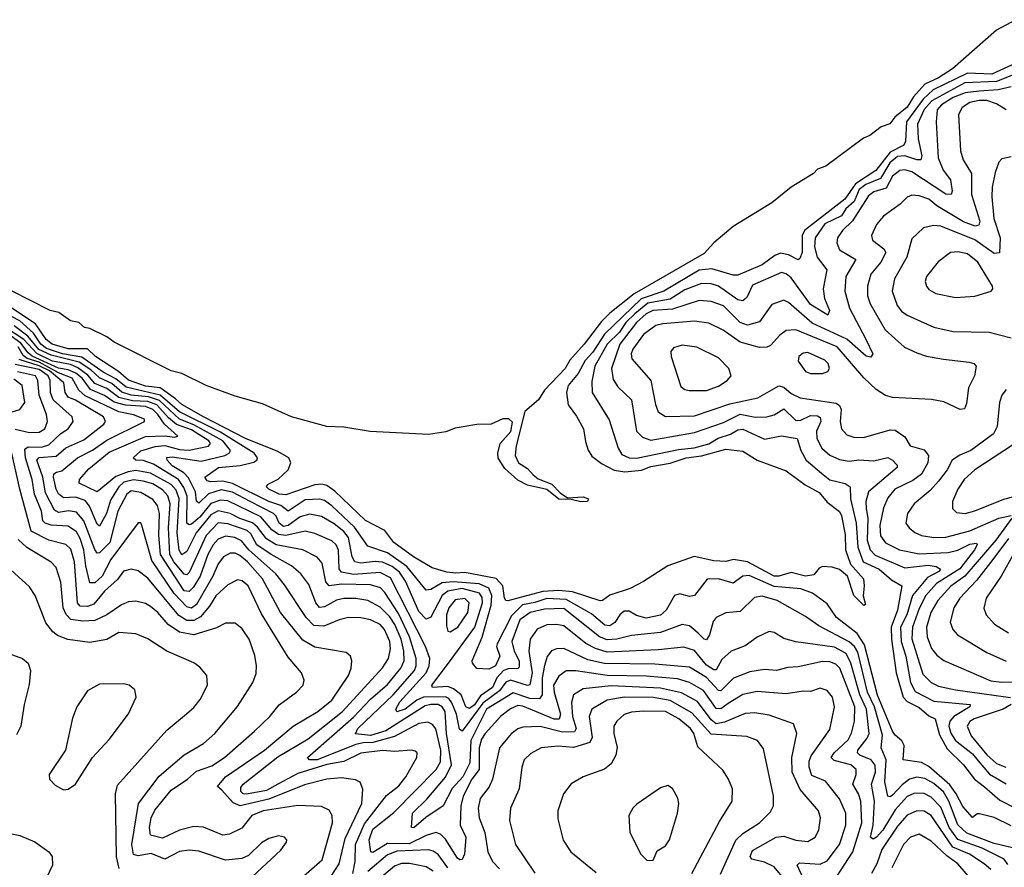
# Model space of a CAD drawing. Extents: x 1443846 to 1577407, y 839182 to 927291.
# Tile 448 of 535: x 1528784 to 1532857, y 918961 to 922468. Entities that reach past the tile are written whole.
import ezdxf

# ---------------------------------------------------------------- set-up
doc = ezdxf.new("R2010")
doc.units = 0

msp = doc.modelspace()

# ---------------------------------------------------------------- linework, layer by layer
at = {"layer": '0CON20XD'}
for points in [[(1532905, 922468), (1532825, 922424.4), (1532642.9, 922265), (1532585, 922227.6), (1532528.5, 922201.5), (1532481.3, 922148.7), (1532455, 922106.1), (1532404.4, 922065), (1532383.2, 922036.8), (1532347.5, 922025), (1532301.2, 921988.8), (1532275, 921977.6), (1532118.5, 921861.5), (1532085, 921850), (1532068.1, 921831.9), (1531975.9, 921775), (1531895, 921710.4), (1531735, 921612.5), (1531655.7, 921545), (1531615, 921500.8), (1531326, 921334), (1531226, 921254), (1531191.4, 921218.6), (1531119.6, 921125), (1531060.2, 921059.8), (1531040.9, 921025), (1530955.2, 920935), (1530930.2, 920895), (1530873.9, 920846.1), (1530837.9, 920705), (1530834.2, 920665), (1530848.1, 920635), (1530885, 920610.3), (1530908.4, 920585), (1530928.3, 920568.3), (1530985, 920546), (1531019.7, 920509.7), (1531049.7, 920489.7), (1531115, 920493.5), (1531137.1, 920485), (1531132.5, 920475), (1531105, 920472.6), (1531065, 920482.9), (1531015, 920484.7), (1530965, 920524), (1530885, 920542.2), (1530845, 920563.1), (1530790.4, 920610.4), (1530763.9, 920653.9), (1530761.9, 920675), (1530772.2, 920715), (1530815.5, 920764.5), (1530822.2, 920802.2), (1530806.9, 920816.9), (1530783.2, 920816.8), (1530735, 920793.8), (1530675, 920793.1), (1530585, 920777.5), (1530547.6, 920762.4), (1530475, 920751.6), (1530233.5, 920763.5), (1530125, 920781.3), (1530055, 920784.9), (1529909.1, 920825), (1529788, 920878), (1529675, 920909.6), (1529555.5, 920955), (1529455, 921003.3), (1529410.9, 921015), (1529175, 921133.9), (1529145.4, 921155.4), (1529075, 921189.8), (1529052.3, 921195), (1529029.6, 921215), (1528995, 921221.7), (1528945.8, 921255.8), (1528910.7, 921265), (1528747, 921347)], [(1532905, 922287.5), (1532805, 922242.3), (1532705, 922246.6), (1532562.3, 922177.7), (1532520.8, 922139.2), (1532452.2, 922045), (1532447.8, 921965), (1532440.9, 921949.1), (1532385, 921920.1), (1532325, 921844), (1532241.3, 921788.7), (1532197.2, 921725), (1532030, 921595), (1532021, 921575), (1532021, 921505), (1532010.6, 921479.4), (1532005, 921474.7), (1531965, 921494.8), (1531931.5, 921501.5), (1531908.3, 921491.7), (1531855, 921453.2), (1531755, 921410.9), (1531735, 921410.4), (1531647, 921437), (1531595, 921431.3), (1531449.3, 921345), (1531355, 921312.9), (1531203.1, 921166.9), (1531155, 921092), (1531122.8, 921057.2), (1531095, 921003.6), (1531053.2, 920955), (1531046.1, 920925), (1531053.5, 920875), (1531088.1, 920828.1), (1531116.7, 920775), (1531125, 920722), (1531136.2, 920686.2), (1531151.5, 920661.5), (1531191.1, 920631.1), (1531243.6, 920603.6), (1531287.8, 920597.8), (1531355.9, 920604.1), (1531395, 920618.6), (1531475, 920632.6), (1531541.1, 920655), (1531605, 920663.2), (1531705, 920691.1), (1531775, 920682.6), (1531835, 920645.3), (1531955, 920601.5), (1532032.9, 920542.9), (1532091.4, 920511.4), (1532125, 920471.2), (1532175, 920433.5), (1532184, 920415), (1532198.5, 920338.5), (1532199.8, 920275), (1532221, 920215), (1532274.1, 920155), (1532278, 920125), (1532273.8, 920083.8), (1532282.5, 920047.5), (1532276.2, 920043.8), (1532235, 920085.6), (1532208.9, 920165), (1532175, 920192.5), (1532145, 920202.9), (1532105, 920206), (1532090.8, 920199.2), (1532068.5, 920171.5)], [(1532925, 922252.2), (1532825, 922212.2), (1532693.6, 922206.4), (1532557.6, 922132.4), (1532525, 922095.8), (1532497.6, 922035), (1532500.3, 921975), (1532515.2, 921904.8), (1532511.9, 921888.1), (1532495, 921887.5), (1532445, 921904.9), (1532415, 921901.4), (1532383.5, 921875), (1532345, 921810.5), (1532284.6, 921785.5), (1532257.3, 921765), (1532235.7, 921715), (1532201, 921685), (1532183, 921657), (1532115, 921623.9), (1532074.4, 921565), (1532072.5, 921527.5), (1532083.2, 921485), (1532122.3, 921432.3), (1532108.1, 921355), (1532113.3, 921315), (1532133.8, 921265), (1532126.7, 921245), (1532055, 921288.9), (1531975, 921399.4), (1531955, 921416.9), (1531935, 921422.4), (1531815, 921370), (1531791.9, 921318.1), (1531775.3, 921304.7), (1531755, 921309.4), (1531675, 921365.5), (1531645, 921374.5), (1531605, 921376.4), (1531535, 921350), (1531475, 921311.6), (1531382.3, 921295), (1531328.5, 921251.5), (1531292.2, 921215), (1531265.1, 921174.9), (1531214.7, 921125), (1531163.8, 921035), (1531150.7, 920970.7), (1531151.8, 920925), (1531222.6, 920812.6), (1531260.2, 920695), (1531275, 920669.2), (1531304.9, 920654.9), (1531335, 920654.2), (1531510, 920690.1), (1531573.9, 920696.1), (1531635, 920713.5), (1531673.7, 920736.3), (1531725, 920752.7), (1531755, 920770.4), (1531775, 920773.3), (1531865, 920732), (1531935, 920746.7), (1532000.5, 920735), (1532015.8, 920685), (1532037.8, 920645), (1532101.5, 920591.5), (1532135, 920564.1), (1532198.9, 920548.9), (1532218.9, 920535), (1532220.2, 920485), (1532244.5, 920385), (1532250.5, 920285), (1532273.2, 920225), (1532339.1, 920195), (1532390.8, 920150.7), (1532433.5, 920125), (1532415.9, 920025), (1532388.7, 919955), (1532390, 919905), (1532410.4, 919765), (1532438.5, 919665), (1532455, 919647.4), (1532505, 919622), (1532545, 919587.4), (1532571.2, 919575), (1532589.4, 919509.4), (1532621.3, 919451.3), (1532687.7, 919385), (1532733.1, 919325), (1532775, 919293.3), (1532839, 919239), (1532903.1, 919205)], [(1532885, 922190), (1532831.7, 922178.3), (1532752.8, 922172.8), (1532695, 922165.1), (1532645, 922146.5), (1532597.5, 922115), (1532580, 922095), (1532574.8, 922045), (1532583.4, 921896.6), (1532604, 921845), (1532634.8, 921805), (1532641.8, 921758.2), (1532637.5, 921745), (1532615, 921746.2), (1532475, 921838.5), (1532445, 921846.7), (1532425, 921843.5), (1532395, 921820.5), (1532368.6, 921771.4), (1532317.9, 921755), (1532295, 921739.2), (1532229, 921635), (1532187.6, 921595), (1532167.1, 921565), (1532164.1, 921545), (1532176, 921516), (1532242.3, 921475), (1532201.7, 921405), (1532197.4, 921345), (1532216.5, 921275), (1532284.6, 921145.4), (1532312.7, 921085), (1532305, 921072.2), (1532285, 921075.4), (1532205.4, 921145.5), (1532062.2, 921212.2), (1531965, 921297.8), (1531945, 921307.2), (1531895, 921289.1), (1531845, 921217.8), (1531795, 921203.8), (1531765, 921215.6), (1531695, 921284), (1531645, 921302.4), (1531595, 921305.6), (1531485, 921270.1), (1531403.8, 921265), (1531375, 921251.2), (1531336, 921215), (1531267.1, 921125), (1531231.6, 921025), (1531238.8, 920978.8), (1531258.5, 920948.5), (1531315.3, 920895), (1531322.2, 920852.2), (1531335.3, 920765), (1531360, 920740), (1531395, 920728.1), (1531575, 920759.3), (1531695, 920801.2), (1531765, 920835.9), (1531826.8, 920823.2), (1531875, 920825.2), (1531905, 920833.3), (1531945, 920857.5), (1531995, 920809.6), (1532015, 920810.6), (1532055, 920830), (1532085, 920828.5), (1532095, 920822.1), (1532098.6, 920805), (1532080.6, 920765), (1532081.9, 920735), (1532102.8, 920695), (1532135, 920665.8), (1532175, 920647.6), (1532215, 920640.9), (1532255, 920646.7), (1532318, 920642), (1532375, 920656.2), (1532395, 920645.3), (1532413.6, 920625), (1532413.5, 920615), (1532295.2, 920515), (1532283.8, 920475), (1532286.1, 920445), (1532292.8, 920405), (1532289.9, 920315), (1532302.4, 920275), (1532322.5, 920252.5), (1532445, 920199.5), (1532541.4, 920211.4), (1532575.6, 920205), (1532592.9, 920195), (1532586.5, 920185), (1532539.5, 920160.5), (1532477.9, 920085), (1532453.8, 920005), (1532427.9, 919955), (1532430.2, 919895), (1532449.1, 919835), (1532469.4, 919725), (1532488.5, 919688.5), (1532565, 919648.3), (1532715.6, 919635), (1532714.4, 919625), (1532648.3, 919585), (1532632.1, 919565), (1532627.5, 919545), (1532636.1, 919516.1), (1532655.1, 919485.1), (1532725, 919429.9), (1532748.8, 919401.2), (1532796.2, 919346.2), (1532865, 919306.8)], [(1532864.8, 922094.8), (1532825, 922119.8), (1532785, 922132.9), (1532753.5, 922133.5), (1532713.9, 922125), (1532683.1, 922105), (1532667.5, 922075), (1532676.2, 921925), (1532687.5, 921887.5), (1532721.8, 921831.8), (1532721.2, 921745), (1532755.2, 921634.8), (1532751.6, 921618.4), (1532736.1, 921613.9), (1532688, 921632), (1532577.8, 921697.8), (1532545, 921725.2), (1532505, 921739.7), (1532475, 921741.8), (1532455, 921733.5), (1532425.7, 921704.3), (1532357.5, 921655), (1532329, 921621), (1532307.7, 921575), (1532311.5, 921555), (1532359.3, 921519.3), (1532367, 921505), (1532346, 921464), (1532305.3, 921415), (1532290.5, 921365), (1532291.5, 921325), (1532301.7, 921291.7), (1532364.2, 921184.2), (1532443.6, 921113.6), (1532495, 921088.9), (1532535, 921075.3), (1532605, 921062.8), (1532711.4, 921051.4), (1532731.2, 921045), (1532740, 921035), (1532734.4, 920995), (1532708.6, 920945), (1532700.4, 920879.6), (1532691.9, 920858.1), (1532675, 920854.4), (1532606.3, 920886.3), (1532556.3, 920896.3), (1532395, 920904.7), (1532365, 920913.4), (1532327.3, 920937.3), (1532276, 920986), (1532165.7, 921115), (1531995, 921184.4), (1531955, 921181.6), (1531927.9, 921162.1), (1531890.4, 921119.6), (1531875, 921112.9), (1531845, 921112.2), (1531765, 921133.5), (1531693.6, 921183.6), (1531635, 921211.8), (1531575, 921220.9), (1531445, 921209.8), (1531415, 921202), (1531365, 921165.8), (1531321, 921105), (1531314, 921085), (1531316.5, 921065), (1531394.7, 920975), (1531414.7, 920875.3), (1531425.7, 920845.7), (1531456.2, 920826.2), (1531575, 920829), (1531721.3, 920878.7), (1531837, 920903), (1531925, 920952.9), (1531945, 920947.5), (1531975, 920921.1), (1532012.8, 920902.8), (1532161.3, 920881.3), (1532175, 920870.9), (1532181.6, 920855), (1532177.8, 920805), (1532183.2, 920775), (1532205, 920750.8), (1532235, 920740.7), (1532275, 920739.4), (1532385, 920770.5), (1532405, 920769.3), (1532445, 920741.5), (1532468.2, 920705), (1532525, 920688.5), (1532543.9, 920665), (1532541.1, 920635), (1532515, 920588.1), (1532478.9, 920561.1), (1532404.7, 920525), (1532375, 920489.1), (1532357.6, 920447.6)], [(1532885, 921901.1), (1532847.3, 921892.7), (1532835, 921878.8), (1532818.7, 921835), (1532806.2, 921775), (1532804.8, 921735.2), (1532813.3, 921645), (1532839.4, 921565), (1532837.4, 921502.6), (1532815, 921501.1), (1532735, 921556.4), (1532595, 921613.9), (1532563.8, 921616.2), (1532523.2, 921606.8), (1532475, 921561.4), (1532453.8, 921485), (1532403.5, 921395), (1532392.9, 921345), (1532414.3, 921285.7), (1532432.1, 921262.1), (1532455, 921244.7), (1532565.3, 921195.3), (1532645, 921178.2), (1532795, 921174.6), (1532885, 921150.9)], [(1532655, 921318.2), (1532735, 921324.6), (1532802.5, 921345), (1532810, 921355), (1532808.8, 921365), (1532746.9, 921465), (1532705, 921498.6), (1532665, 921508), (1532635, 921504.7), (1532583.4, 921466.6), (1532535.4, 921405), (1532530, 921385), (1532535.6, 921365), (1532545, 921352.2), (1532574, 921335), (1532655, 921318.2)], [(1532068.5, 920171.5), (1532035, 920165.4), (1531975, 920180.5), (1531925, 920165.7), (1531905, 920166), (1531795, 920224.9), (1531736.2, 920233.8), (1531705, 920226), (1531655, 920229.2), (1531573.6, 920246.4), (1531465, 920208), (1531365, 920143.3), (1531309.2, 920115), (1531225, 920086.2), (1531194.7, 920065.3), (1531185, 920063.6), (1531070.4, 920100.4), (1531015, 920106.2), (1530947.7, 920102.3), (1530803.4, 920063.4), (1530794.8, 920064.8), (1530789.2, 920075), (1530782.5, 920125), (1530755, 920155.7), (1530625, 920180.6), (1530587.7, 920177.7), (1530551.6, 920181.6), (1530490.3, 920200.3), (1530413.2, 920245), (1530331.4, 920305), (1530294.2, 920354.2), (1530215, 920395.8), (1530087.5, 920517.5), (1530055, 920540.2), (1530035, 920545.9), (1530005, 920543.3), (1529885, 920502.6), (1529857.1, 920505), (1529814.4, 920525), (1529805.7, 920535), (1529810, 920545), (1529853.5, 920566.5), (1529894.7, 920605), (1529905.8, 920635), (1529897.1, 920655), (1529851.6, 920681.6), (1529719, 920735), (1529545, 920824.7), (1529455, 920876.2), (1529428.8, 920898.8), (1529365, 920944.9), (1529305, 920951.9), (1529235, 920976.2), (1529192.6, 921012.6), (1529097.2, 921075), (1529065, 921105.9), (1528984.4, 921105.6), (1528919, 921125), (1528893.7, 921145), (1528849.4, 921209.4), (1528715, 921298.9)], [(1532885, 919132.9), (1532815, 919167.5), (1532755, 919182.5), (1532745, 919182.5), (1532725, 919167.5), (1532685, 919211.9), (1532658.4, 919265), (1532631.4, 919301.4), (1532545, 919378.1), (1532515, 919394.8), (1532438.1, 919405), (1532443.4, 919465), (1532433.5, 919483.5), (1532405, 919507.2), (1532395, 919523.8), (1532332.5, 919672.5), (1532278.3, 919881.7), (1532248.6, 919928.6), (1532163.6, 919995), (1532125, 920050.8), (1532063.9, 920095), (1532015, 920112.7), (1531905, 920123.2), (1531801.3, 920168.7), (1531775, 920165.2), (1531735, 920136.9), (1531675, 920154.8), (1531627.4, 920152.6), (1531575, 920085.6), (1531555, 920080.9), (1531515, 920091.8), (1531492.7, 920085), (1531457.8, 920025), (1531435, 920004), (1531375, 919991.6), (1531335, 920002.6), (1531305, 920020.4), (1531285, 920020.8), (1531266.2, 920005), (1531246, 919974), (1531225, 919960.3), (1531205, 919963.2), (1531149.3, 920009.3), (1531045, 920068.8), (1530965, 920073.2), (1530915, 920056.3), (1530863.6, 920046.4), (1530818.3, 920001.7), (1530758.8, 919885), (1530757, 919875), (1530770.2, 919835), (1530753.1, 919795), (1530725, 919780.1), (1530675, 919783.3), (1530656.7, 919805), (1530655.5, 919815), (1530697.3, 919912.7), (1530734.7, 920045), (1530737.6, 920085), (1530725.5, 920115.6), (1530685, 920133.9), (1530577.9, 920142.1), (1530532.4, 920137.6), (1530485, 920110.8), (1530465, 920107.8), (1530385.7, 920205.7), (1530305, 920261.7), (1530225, 920290), (1530168.5, 920368.5), (1530075, 920456.5), (1530045, 920478), (1530026, 920484), (1529965, 920481.1), (1529895, 920434.1), (1529865, 920457.3), (1529815, 920474.7), (1529665, 920548.2), (1529625, 920558), (1529575, 920555.2), (1529559.7, 920559.7), (1529550.4, 920575), (1529606.1, 920615), (1529696.7, 920623.3), (1529753.4, 920636.6), (1529765.4, 920645), (1529767.6, 920655), (1529754.3, 920675), (1529615, 920760.6), (1529445.9, 920845), (1529365, 920914.1), (1529225, 920947.1), (1529182.4, 920982.4), (1529130, 921010), (1529041.4, 921071.4), (1528960.9, 921085), (1528895, 921107.5), (1528871.1, 921125), (1528840.9, 921170.9), (1528785, 921221.8), (1528677.1, 921277.1)], [(1532872.2, 918972.2), (1532856.7, 918995), (1532765, 919040), (1532665, 919075.7), (1532629.6, 919125), (1532595, 919209), (1532555, 919251.2), (1532525, 919265.6), (1532485, 919267.3), (1532455, 919254), (1532405, 919197.9), (1532355, 919114.5), (1532328.9, 919085), (1532315, 919077.4), (1532304, 919085), (1532315.1, 919135), (1532320.6, 919235), (1532307.5, 919305), (1532324.1, 919355), (1532323.5, 919383.5), (1532307, 919405), (1532259.4, 919425), (1532249.6, 919435), (1532250.8, 919445), (1532289.8, 919495), (1532297.9, 919515), (1532287.2, 919615), (1532259.2, 919675), (1532222.8, 919805), (1532203, 919845), (1532155, 919872.1), (1531995, 919894.1), (1531945, 919906.9), (1531905, 919932.5), (1531885, 919936.7), (1531835, 919912.5), (1531785, 919877.1), (1531727.8, 919855), (1531688.8, 919821.2), (1531665, 919778), (1531655, 919777.8), (1531625, 919797.7), (1531575, 919857.3), (1531531, 919871), (1531425, 919860.2), (1531215, 919850.8), (1531166.1, 919866.1), (1531126.7, 919886.8), (1531035, 919959.6), (1531005, 919965.6), (1530965, 919964.3), (1530924.2, 919945.8), (1530895.2, 919905), (1530890.7, 919855), (1530903.6, 919765), (1530895, 919716.1), (1530885, 919712.4), (1530815, 919734.5), (1530795, 919726.5), (1530768.4, 919691.6), (1530699.7, 919640.3), (1530615, 919524), (1530602.9, 919532.9), (1530591.4, 919595), (1530571.4, 919641.4), (1530559, 919659), (1530545.7, 919665.7), (1530455, 919664.7), (1530427.7, 919652.3), (1530378.4, 919615), (1530343.8, 919603.8), (1530340.3, 919615), (1530356.5, 919645), (1530465.1, 919764.9), (1530477.4, 919795), (1530480.6, 919825), (1530463.3, 919875), (1530318.3, 920158.3), (1530275, 920180.9), (1530165, 920172.9), (1530115, 920182.3), (1530105.4, 920195.4), (1530103, 920273), (1530092.8, 920295), (1530075, 920311.9), (1530005, 920341.7), (1529965, 920351.1), (1529885, 920334.3), (1529855, 920337.4), (1529827.3, 920357.3), (1529781.1, 920411.1), (1529645, 920477.3), (1529615, 920479.6), (1529575, 920465.9), (1529530, 920410), (1529495, 920380.9), (1529485, 920378.1), (1529475, 920384.1), (1529476.9, 920496.9), (1529462.8, 920532.8), (1529440.8, 920565), (1529338.4, 920628.4), (1529295, 920644.1), (1529265, 920645.4), (1529253.3, 920655), (1529285, 920683.8), (1529345, 920702.3), (1529385, 920706.1), (1529445, 920689.7), (1529485, 920687.4), (1529565, 920702.8), (1529572.9, 920715), (1529566.3, 920725), (1529495, 920770.3), (1529433.1, 920793.1), (1529400.2, 920820.2), (1529351.7, 920875), (1529315, 920888.6), (1529251.2, 920891.2), (1529195, 920905.1), (1529145, 920942.4), (1529095, 920962.7), (1529066.7, 920996.7), (1529025, 921027.4), (1528995, 921040.6), (1528919.5, 921055), (1528855, 921086.3), (1528802, 921145), (1528725, 921194.7)], [(1531590.1, 919930.1), (1531555, 919959.5), (1531525, 919965.3), (1531435, 919932.3), (1531315, 919920.3), (1531254.9, 919905.1), (1531215, 919902), (1531183.1, 919915), (1531035, 920031.8), (1530955, 920029.2), (1530895.4, 920015), (1530852.9, 919985), (1530819.4, 919895), (1530830, 919855), (1530850, 919815), (1530850.7, 919789.3), (1530845, 919783.2), (1530805, 919782.1), (1530785, 919774.6), (1530758.4, 919745), (1530739.9, 919705), (1530690.4, 919669.6), (1530665, 919633.7), (1530645, 919617.7), (1530629.8, 919625), (1530610.6, 919675), (1530579.2, 919699.2), (1530555, 919709.3), (1530491.4, 919705), (1530489.3, 919715), (1530558, 919805), (1530667.3, 919955), (1530698.2, 920055), (1530697.6, 920077.6), (1530686.2, 920095), (1530615, 920113.7), (1530555, 920103.8), (1530532.2, 920085), (1530485, 919995.3), (1530465, 919988.1), (1530435, 920019.7), (1530379.6, 920145), (1530355, 920181.4), (1530325, 920204.9), (1530285, 920223.6), (1530255, 920226.3), (1530195, 920219), (1530171.2, 920225), (1530159.5, 920245), (1530144.9, 920325), (1530125, 920349.7), (1530085, 920382.2), (1530032.6, 920412.6), (1529985, 920422.2), (1529945, 920411.2), (1529895, 920375.7), (1529875, 920371.4), (1529857.2, 920385), (1529845, 920413.8), (1529833.7, 920425), (1529738, 920475), (1529665, 920512.5), (1529617.9, 920522.1), (1529565, 920506.5), (1529525, 920468.1), (1529515.9, 920475.9), (1529511.6, 920515), (1529482.9, 920572.9), (1529462.8, 920592.8), (1529415, 920621.5), (1529394.8, 920645), (1529393.6, 920656.4), (1529415, 920659.6), (1529535, 920640.7), (1529632.9, 920665), (1529650.9, 920675), (1529656.1, 920685), (1529624.9, 920725), (1529505, 920791.8), (1529445, 920814.5), (1529362.9, 920892.9), (1529317.1, 920907.1), (1529245, 920914), (1529206.9, 920926.9), (1529165, 920962.4), (1529115, 920986.4), (1529078.8, 921018.8), (1529030.4, 921050.4), (1528915, 921079.4), (1528863.7, 921103.7), (1528817.9, 921157.9), (1528761.7, 921201.7)], [(1532146.5, 918895), (1532231.1, 919025), (1532267.6, 919145), (1532264.2, 919235), (1532254, 919265), (1532230, 919305), (1532244.2, 919345), (1532244.7, 919365), (1532222.1, 919385), (1532153, 919403), (1532140.3, 919415), (1532153.7, 919435), (1532211.7, 919488.3), (1532225.3, 919515.3), (1532237.7, 919565), (1532238.5, 919625), (1532176.3, 919785), (1532160.8, 919800.8), (1532135, 919811.4), (1532105, 919811.9), (1532005, 919790.5), (1531961.9, 919788.1), (1531915.2, 919774.8), (1531865, 919779.2), (1531805, 919768.9), (1531736.3, 919743.7), (1531685, 919691.6), (1531675, 919692.4), (1531625, 919746.7), (1531555, 919788.5), (1531410.8, 919800.8), (1531203.5, 919803.5), (1531135, 919818.8), (1531035, 919866.1), (1531005, 919865.3), (1530983.7, 919856.3), (1530966.6, 919833.4), (1530954.9, 919795.1), (1530945.8, 919744.2), (1530946.1, 919675), (1530935, 919658.1), (1530895, 919659.9), (1530825, 919682.7), (1530715, 919615.1), (1530650.3, 919485), (1530646.6, 919393.4), (1530617.7, 919335), (1530572.8, 919287.2), (1530536.1, 919215), (1530463.6, 919166.4), (1530415, 919123.8), (1530404.6, 919125), (1530408.7, 919185), (1530467.8, 919242.2), (1530545.7, 919334.3), (1530570.9, 919385), (1530550.2, 919515), (1530544.9, 919605), (1530532.3, 919625), (1530515, 919634.2), (1530485, 919635.1), (1530461.5, 919628.5), (1530298.3, 919525), (1530235, 919506.8), (1530172.8, 919512.8), (1530183.2, 919535), (1530329.1, 919675), (1530416.8, 919775), (1530424.1, 919795), (1530423.7, 919825), (1530396.3, 919915), (1530350.9, 920010.9), (1530295, 920098.4), (1530276.8, 920116.8), (1530235, 920129), (1530115, 920132.1), (1530065, 920126.1), (1530051.3, 920141.4), (1530035, 920219.4), (1530015, 920244.1), (1529954.8, 920274.8), (1529845.5, 920295.5), (1529805, 920319.4), (1529768.3, 920368.3), (1529746.6, 920386.6), (1529695, 920403.9), (1529655, 920425.1), (1529605, 920435.8), (1529575, 920419.6), (1529514.6, 920345), (1529475, 920267.2), (1529455, 920253.9), (1529443.5, 920273.5), (1529436, 920345), (1529444, 920485), (1529431.3, 920521.3), (1529411.5, 920545), (1529325, 920591.4), (1529265, 920602), (1529232.4, 920597.6), (1529182.4, 920577.6), (1529105, 920514.3), (1529030.8, 920550.8), (1529031.8, 920565), (1529070.2, 920609.8), (1529155, 920678.9), (1529305, 920743.1), (1529385.8, 920745.8), (1529425, 920740.6), (1529438.9, 920745), (1529383.9, 920793.9), (1529356.3, 920835), (1529335, 920855.1), (1529305, 920867.1), (1529222.6, 920872.6), (1529175.5, 920885.5), (1529135, 920913.2), (1529077.2, 920937.2), (1529042.4, 920985), (1529015.9, 921005.9), (1528985, 921018.8), (1528945, 921025.4), (1528835.8, 921075.8), (1528818.9, 921088.9), (1528789.7, 921129.7), (1528748.4, 921158.4)], [(1532043.7, 918875), (1532000.2, 918969.8), (1532010.5, 918979.5), (1532095, 918973.2), (1532125, 918986.9), (1532174.8, 919055), (1532201.9, 919135), (1532201, 919185), (1532175, 919243.8), (1532116.8, 919316.8), (1532060.9, 919340.9), (1532049.3, 919375), (1532049.6, 919400.4), (1532058.1, 919421.9), (1532135, 919530.8), (1532154.1, 919625), (1532146.4, 919665), (1532125, 919692.1), (1532095, 919701.5), (1532055, 919688.5), (1532025, 919690.2), (1531955, 919678.4), (1531835, 919687.8), (1531775, 919676), (1531715, 919638.1), (1531685, 919617), (1531665, 919617.9), (1531612.7, 919692.7), (1531555.1, 919725.1), (1531505, 919740), (1531375, 919751.2), (1531215, 919754.7), (1531085, 919773.1), (1531045, 919773.4), (1531015, 919751.8), (1530992.4, 919715), (1530994.8, 919685.2), (1531020.9, 919595), (1531016.4, 919573.6), (1530995, 919574.1), (1530865, 919627.9), (1530845, 919630.5), (1530814.1, 919615.9), (1530774.1, 919585.9), (1530709.2, 919515), (1530695, 919490.6), (1530685.4, 919455), (1530685.4, 919365), (1530655, 919325.8), (1530619.3, 919255), (1530608.8, 919215), (1530606.3, 919135), (1530630, 919085), (1530624.8, 919015.2), (1530615, 918993.3), (1530605, 918991.5), (1530595, 918999.1), (1530545, 919077.8), (1530525, 919098), (1530505, 919105.2), (1530465, 919092.7), (1530395, 919058), (1530305, 919058.6), (1530245, 919021.6), (1530236.7, 919025), (1530229.6, 919075), (1530245, 919118.5), (1530332.1, 919187.9), (1530507.1, 919365), (1530525, 919396.9), (1530525.8, 919445), (1530505, 919533.8), (1530492.2, 919552.2), (1530472, 919562), (1530435, 919555.9), (1530335, 919502.2), (1530245, 919477.5), (1530204.8, 919475.2), (1530175, 919469), (1530015, 919405.1), (1529982.5, 919405), (1529974.4, 919415), (1530165, 919581.4), (1530235, 919656.8), (1530305, 919717.5), (1530360.2, 919785), (1530374, 919815), (1530373.7, 919855), (1530362, 919905), (1530335.9, 919965), (1530315, 919997.3), (1530275, 920037.4), (1530224.3, 920064.3), (1530175, 920073.2), (1530125, 920073.4), (1530095, 920066.4), (1530045, 920038.5), (1530025, 920035.3), (1530008.8, 920055), (1529980.4, 920130.4), (1529947.2, 920175), (1529908.7, 920208.6), (1529824.4, 920254.4), (1529764.6, 920295), (1529740.4, 920340.4), (1529725, 920354.6), (1529645, 920382.2), (1529605, 920386.3), (1529555, 920334.1), (1529485, 920180.5), (1529475, 920171.1), (1529465, 920173.5), (1529421.6, 920225), (1529405.9, 920255), (1529400.5, 920365), (1529406.9, 920465), (1529397.3, 920497.3), (1529375, 920523.3), (1529335, 920546.9), (1529295, 920559.1), (1529254.6, 920564.7), (1529214.8, 920555), (1529193.7, 920535), (1529159.6, 920480.4), (1529143.2, 920425), (1529115, 920371.8), (1529105, 920381.1), (1529073.4, 920455), (1529055, 920478.2), (1529015, 920492.4), (1528965, 920490), (1528945.5, 920505.5), (1528934.6, 920525), (1528923.5, 920575), (1528925, 920589.5), (1528936, 920596), (1528958.6, 920601.4), (1529023.7, 920655), (1529085, 920686.4), (1529145, 920728.6), (1529300, 920805), (1529300, 920815), (1529255, 920833.5), (1529195, 920844.9), (1529055, 920911), (1529029, 920935), (1529001, 920985), (1528945, 921006.1), (1528865, 921050.5), (1528815, 921066.2), (1528798.7, 921078.7), (1528777.7, 921115)], [(1531553.3, 920933.3), (1531625, 920934.2), (1531675, 920950.9), (1531710, 920975), (1531727.1, 920995), (1531718.1, 921025), (1531675, 921068.9), (1531585, 921113.2), (1531525, 921121.5), (1531489.3, 921110.7), (1531478.2, 921095), (1531478.8, 921075), (1531519.7, 920949.7), (1531535, 920937.3), (1531553.3, 920933.3)], [(1532105, 921003.6), (1532127.1, 921012.9), (1532134.4, 921025), (1532128.5, 921045), (1532115, 921059.5), (1532045, 921090.7), (1532025, 921088.5), (1532007.5, 921075), (1532004, 921055), (1532035, 921011.8), (1532055, 921003.8), (1532105, 921003.6)], [(1530161.8, 918935), (1530172.1, 918985), (1530173, 919055), (1530209.9, 919140.1), (1530301.9, 919258.1), (1530352.2, 919297.8), (1530381.2, 919335), (1530427.5, 919415), (1530428.6, 919435), (1530420.7, 919440.7), (1530405, 919445.4), (1530335, 919439.8), (1530285, 919443.5), (1530195, 919433.7), (1530125, 919398.8), (1530055, 919385.6), (1529935, 919349.5), (1529852.6, 919305), (1529805, 919278.4), (1529722.8, 919262.8), (1529708.8, 919265), (1529699.4, 919275), (1529699.6, 919290.4), (1529708, 919305), (1529852.2, 919417.8), (1529977.3, 919492.7), (1530119.2, 919605), (1530285, 919786.6), (1530309.2, 919825), (1530318.5, 919865), (1530314.8, 919895), (1530293.5, 919945), (1530275, 919965.2), (1530235, 919984.8), (1530195, 919993.5), (1530145, 919994.3), (1530105.7, 919985), (1530041.7, 919958.3), (1530000.7, 919960.7), (1529968.7, 919995), (1529879.5, 920129.5), (1529844.4, 920175), (1529732.2, 920275), (1529701.2, 920311.2), (1529674.5, 920325), (1529635, 920330.7), (1529605, 920318.5), (1529584.3, 920295), (1529562, 920255), (1529530.9, 920165), (1529501.7, 920118.3), (1529485, 920102.1), (1529465, 920104.6), (1529366.4, 920255), (1529360.3, 920335), (1529362.4, 920425), (1529355, 920457.3), (1529335, 920482), (1529285, 920511.9), (1529245, 920518), (1529228, 920505), (1529190.8, 920435), (1529157.8, 920305), (1529115, 920261.8), (1529105, 920260.4), (1529095.8, 920275.8), (1529050.1, 920395), (1529019.5, 920430.5), (1528986.2, 920436.2), (1528945, 920428.6), (1528928.7, 920438.7), (1528890.9, 920510.9), (1528880.2, 920575), (1528855.2, 920645), (1528865, 920656.1), (1528935, 920661.4), (1528975, 920695.9), (1529049.8, 920730.2), (1529132.9, 920795), (1529139.6, 920805), (1529130.7, 920825), (1529015, 920894.3), (1528985, 920906.3), (1528972.7, 920925), (1528967.1, 920965), (1528907.8, 921015), (1528865, 921036.1), (1528781.6, 921061.6)], [(1530070, 918920), (1530105.2, 918975), (1530130.5, 919079.5), (1530199.2, 919225), (1530204.1, 919284.1), (1530193.3, 919313.3), (1530173.4, 919323.4), (1530115, 919330.5), (1530055, 919325.2), (1529962.6, 919302.6), (1529815, 919242.4), (1529695.7, 919215.7), (1529667.1, 919227.1), (1529620, 919280), (1529602.5, 919295), (1529635.8, 919335), (1529796.7, 919445), (1529915, 919544.2), (1530018.2, 919605), (1530075, 919651.9), (1530143.8, 919755), (1530155.5, 919785), (1530158.6, 919815), (1530152, 919835), (1530135, 919850), (1530005, 919872), (1529955, 919900.5), (1529862.7, 920015), (1529788.8, 920155), (1529726.7, 920225), (1529695, 920250.7), (1529675, 920260), (1529655, 920261), (1529628, 920245), (1529605, 920216.8), (1529583.8, 920165), (1529515, 920048.3), (1529495, 920033.6), (1529475, 920038.6), (1529423.7, 920093.7), (1529330.3, 920230.3), (1529289.6, 920375), (1529285, 920385.7), (1529275, 920386.7), (1529161, 920235), (1529126.1, 920165), (1529095, 920138.1), (1529075, 920137.3), (1529057.5, 920207.5), (1529049.9, 920275), (1529035, 920321.6), (1529018.8, 920348.8), (1528985, 920372.1), (1528915, 920376.4), (1528889.4, 920385), (1528880.2, 920395), (1528874.6, 920435), (1528845.8, 920505), (1528835.6, 920565), (1528808.8, 920655), (1528805, 920690.8), (1528819.9, 920700.1), (1528875, 920698.5), (1528905, 920708.4), (1528955, 920755.2), (1528985.4, 920775), (1529006.1, 920805), (1529000.8, 920825), (1528922.9, 920895), (1528911.4, 920925), (1528910, 920975), (1528901.6, 920995), (1528865, 921020.4), (1528765, 921041.7)], [(1528765, 920773.3), (1528825, 920759.5), (1528865, 920760.9), (1528888.3, 920775), (1528899.4, 920805), (1528895.5, 920835), (1528864.9, 920914.9), (1528859.2, 920975), (1528849, 920995), (1528775, 921010.4)], [(1528735, 920840.4), (1528784.8, 920855.2), (1528805, 920884), (1528795.2, 920955), (1528759.7, 920980.3)], [(1532865, 920938.2), (1532847.1, 920915), (1532836.5, 920883.5), (1532827.2, 920785), (1532812.2, 920755), (1532718.6, 920685), (1532673.3, 920666.7), (1532641.2, 920645), (1532620.5, 920605), (1532585, 920558.8), (1532549.8, 920520.2), (1532484.6, 920465), (1532456.1, 920425), (1532450, 920385), (1532463.3, 920365), (1532486.6, 920346.6), (1532515, 920334.2), (1532566.2, 920325), (1532615, 920327), (1532715, 920353.3), (1532835, 920405.7), (1532885, 920415.9)], [(1529924.6, 918895), (1530035, 918991.8), (1530078.8, 919145), (1530077.3, 919175), (1530065, 919197.1), (1530032, 919212), (1529935, 919217.1), (1529791.4, 919195), (1529744.7, 919175.3), (1529703.1, 919123.1), (1529651.7, 919098.3), (1529625, 919093.6), (1529545, 919126.5), (1529505, 919129), (1529445, 919114.1), (1529375, 919081.5), (1529325, 919094.1), (1529320.9, 919125), (1529327.9, 919165), (1529342.7, 919197.3), (1529410.7, 919279.3), (1529478.6, 919325), (1529515, 919358.4), (1529579.2, 919380.8), (1529631.3, 919415), (1529756.2, 919523.8), (1529819.6, 919585), (1529857.3, 919632.7), (1529929.4, 919685), (1529956.9, 919715), (1529961.1, 919735), (1529950.5, 919765), (1529895, 919830.5), (1529785, 920009.6), (1529728.8, 920125), (1529705, 920145.9), (1529685, 920149.7), (1529645, 920129.4), (1529595, 920084.4), (1529569.4, 920040.6), (1529532.7, 919997.3), (1529505, 919981.8), (1529475, 919982.2), (1529442.9, 920002.9), (1529315, 920156.7), (1529275, 920187.2), (1529245, 920193.7), (1529214.2, 920185.8), (1529188.5, 920151.5), (1529135, 920104), (1529090.6, 920049.4), (1529065, 920039.4), (1529035, 920040.6), (1529023.9, 920055), (1529011.6, 920225), (1528996.5, 920276.5), (1528975, 920296.5), (1528904.4, 920314.4), (1528832.2, 920352.2), (1528785.1, 920525.1), (1528744.6, 920705)], [(1532895, 920710.3), (1532735.4, 920605), (1532691.3, 920565), (1532664.7, 920525), (1532643.1, 920475), (1532642.2, 920445), (1532659.2, 920429.2), (1532695, 920425.4), (1532735, 920435.3), (1532855, 920483.9), (1532935, 920504.5)], [(1532357.6, 920447.6), (1532341.7, 920375), (1532345, 920332.5), (1532365, 920302.8), (1532423.5, 920275), (1532505, 920258.2), (1532625, 920263.5), (1532665, 920272.5), (1532715, 920297.5), (1532741.7, 920301.7), (1532744.6, 920295), (1532734.1, 920275), (1532673.6, 920196.4), (1532576.2, 920135), (1532532.8, 920085), (1532505, 920032.1), (1532477, 919955), (1532475, 919905.6), (1532520.2, 919760.2), (1532554.6, 919725), (1532585, 919710.4), (1532655, 919695.2), (1532883.2, 919663.2)], [(1532888.1, 920405), (1532821.8, 920315), (1532694.2, 920165), (1532635.8, 920124.2), (1532582.6, 920065), (1532553, 920015), (1532534.8, 919955), (1532537.8, 919915), (1532556.1, 919866.1), (1532578.2, 919838.2), (1532606.7, 919816.7), (1532801.9, 919731.9), (1532846.2, 919726.2), (1532895, 919728.7)], [(1529726.1, 918903.9), (1529865, 919032), (1529888, 919065), (1529888.8, 919075), (1529880, 919085), (1529855, 919090.8), (1529815, 919080.6), (1529785, 919062.5), (1529730.3, 919009.7), (1529703.3, 918996.7), (1529635, 918990.9), (1529525, 919028.2), (1529485, 919032.3), (1529445, 919025.9), (1529385, 918994.7), (1529327.8, 919017.8), (1529275, 919008.3), (1529255, 919013.8), (1529247.6, 919055), (1529275.7, 919225), (1529361.9, 919338.1), (1529465, 919426.5), (1529545, 919473.2), (1529591.5, 919515), (1529685, 919626.7), (1529748.5, 919725), (1529762.1, 919762.1), (1529764.5, 919795), (1529757.6, 919837.6), (1529733.8, 919905), (1529705, 919947.8), (1529675, 919970.6), (1529635, 919970.5), (1529598.1, 919951.9), (1529505, 919922.1), (1529445, 919933.2), (1529398.8, 919965), (1529355.8, 920015), (1529325, 920040.3), (1529305, 920052.2), (1529265, 920062.5), (1529235, 920058.7), (1529205, 920046.4), (1529144.6, 920005.4), (1529095, 919982), (1529045, 919978.7), (1528996.2, 919986.2), (1528976.5, 920006.5), (1528964.6, 920034.6), (1528955, 920141.2), (1528935, 920201.5), (1528915, 920223.8), (1528814, 920284), (1528777.6, 920317.6)], [(1532875, 920320.7), (1532809.7, 920235), (1532741.9, 920148.1), (1532672.9, 920075), (1532648.9, 920035), (1532632.7, 919975), (1532643.8, 919945), (1532662.9, 919922.9), (1532785, 919850), (1532865, 919814.2)], [(1529196, 918956), (1529184.8, 919004.8), (1529180.8, 919265), (1529189.5, 919300.5), (1529392.4, 919527.6), (1529474.1, 919595.9), (1529505, 919621.9), (1529531.1, 919655), (1529560.5, 919715), (1529558.6, 919755), (1529529.5, 919789.5), (1529505, 919806.5), (1529393.1, 919855), (1529315, 919906.2), (1529265, 919927.5), (1529195, 919931.8), (1529145, 919902.9), (1529075, 919891.6), (1528982.8, 919902.8), (1528940.1, 919920.1), (1528921.2, 919935), (1528892.8, 919972.8), (1528848.2, 920085), (1528825, 920121.4), (1528670.2, 920260.2)], [(1532897.6, 920262.4), (1532844, 920166), (1532782.2, 920075), (1532772.6, 920032.6), (1532781.8, 920005), (1532816.7, 919966.7), (1532875, 919930.3)], [(1530565, 919934.5), (1530596.4, 919955), (1530638.4, 920015), (1530643.5, 920055), (1530625, 920073.2), (1530585, 920067.2), (1530558.8, 920035), (1530550.3, 920005), (1530549.3, 919959.3), (1530555, 919937.5), (1530565, 919934.5)], [(1532891.1, 919041.1), (1532815, 919059), (1532702, 919102), (1532665, 919137.2), (1532627.8, 919235), (1532605, 919272.6), (1532565, 919307.4), (1532527.9, 919327.9), (1532495, 919333.7), (1532465, 919324.9), (1532435, 919302.4), (1532395, 919259), (1532385, 919252.6), (1532375, 919255.5), (1532362.2, 919315), (1532368.9, 919405), (1532347.9, 919455), (1532352.9, 919507.1), (1532320.2, 919625), (1532291.6, 919685), (1532250.9, 919850.9), (1532237.4, 919875), (1532215, 919894.1), (1532089.6, 919959.6), (1532035, 919998.4), (1531916.9, 920065), (1531855, 920082.8), (1531823.1, 920076.9), (1531765, 920019.1), (1531705, 920013.8), (1531665.5, 919995), (1531652.3, 919977.7), (1531638, 919922), (1531625, 919902.5), (1531615, 919904.1), (1531590.1, 919930.1)], [(1528685, 919864.5), (1528795.3, 919825.3), (1528819.5, 919805), (1528828.8, 919775), (1528822.9, 919717.1), (1528802.2, 919635), (1528788.4, 919545), (1528771, 919509)], [(1528965, 919281.2), (1528985, 919283.8), (1529015.6, 919304.4), (1529085.8, 919415), (1529155, 919489.2), (1529234.4, 919595.6), (1529266, 919665), (1529260, 919695), (1529237.5, 919715), (1529215, 919720), (1529115, 919719.2), (1529065, 919691.2), (1529020, 919625), (1529002.1, 919577.9), (1528974, 919445), (1528906.7, 919345), (1528907.5, 919325), (1528931.2, 919301.2), (1528965, 919281.2)], [(1531231.5, 919711.5), (1531115, 919699.8), (1531075.3, 919675), (1531066.7, 919643.3), (1531071.3, 919585), (1531085.9, 919535), (1531078.9, 919521.1), (1531030.1, 919520.1), (1530937.1, 919542.9), (1530865, 919540), (1530845, 919533.2), (1530817.5, 919512.5), (1530769, 919455), (1530740.1, 919325), (1530726.3, 919293.7), (1530689.1, 919245), (1530681.4, 919205), (1530685.3, 919165), (1530708.8, 919105), (1530720.8, 919025), (1530739.7, 918985), (1530769.2, 918955)], [(1531986.8, 918865), (1531905, 918962.9), (1531865, 918982.6), (1531829.1, 918990.9), (1531813.3, 918995), (1531805.4, 919005), (1531815, 919030.4), (1531914, 919086), (1531945, 919089.6), (1531995, 919073.4), (1532045, 919068.2), (1532075.2, 919084.8), (1532090, 919115), (1532096.7, 919165), (1532088.2, 919195), (1532012.6, 919282.6), (1531979.8, 919355), (1531978.3, 919415), (1531998.8, 919515), (1531985, 919554.4), (1531885, 919590.5), (1531825, 919600.2), (1531785, 919596.5), (1531699.2, 919560.8), (1531665, 919555.1), (1531645, 919570.5), (1531587.3, 919647.3), (1531522.3, 919682.3), (1531435, 919702.5), (1531231.5, 919711.5)], [(1531682.8, 918932.8), (1531746.9, 919073.1), (1531775, 919101.1), (1531843.8, 919145), (1531889.3, 919190.7), (1531901.8, 919215), (1531902.3, 919255), (1531861.1, 919451.1), (1531835.7, 919485), (1531792.4, 919502.4), (1531645, 919511), (1531565, 919600.6), (1531475, 919650.5), (1531405, 919663.3), (1531285, 919664.3), (1531215, 919652.6), (1531150.9, 919615), (1531140.3, 919585), (1531152.4, 919497.6), (1531143.3, 919476.7), (1531075, 919456.7), (1531011.4, 919461.4), (1530940.8, 919455), (1530898.3, 919431.7), (1530870.9, 919405), (1530860.8, 919375), (1530850, 919285), (1530814.6, 919205), (1530810.4, 919155), (1530834.6, 919055), (1530915, 918936.5)], [(1532885.8, 919634.2), (1532851.8, 919615), (1532731.8, 919575), (1532715, 919564.6), (1532703.5, 919545), (1532720, 919505), (1532785, 919425.7), (1532825, 919390.8), (1532863.3, 919375)], [(1531565, 918935.6), (1531679.1, 919150.9), (1531731.8, 919235), (1531732.2, 919285), (1531716.1, 919326.1), (1531692.4, 919362.4), (1531589.5, 919459.5), (1531572.8, 919515), (1531558.9, 919535), (1531511.1, 919575), (1531455, 919605.5), (1531365, 919607.5), (1531315, 919602.7), (1531285, 919592.9), (1531254.3, 919565.7), (1531241.8, 919545), (1531241.3, 919515), (1531256.1, 919456.1), (1531250, 919425), (1531231.2, 919388.8), (1531203.5, 919366.5), (1531115, 919335.5), (1531065, 919305.7), (1531033.1, 919265), (1531010.5, 919195), (1531010.7, 919160.7), (1531032.6, 919072.6), (1531064.7, 919024.7), (1531168.7, 918938.7)], [(1531379.3, 918989.3), (1531405, 918990), (1531421.4, 919028.6), (1531455, 919050), (1531472.2, 919075), (1531505.6, 919185), (1531510.8, 919225), (1531507, 919247), (1531485, 919286.7), (1531465, 919298.8), (1531435, 919290), (1531337.6, 919222.4), (1531320, 919205), (1531304.2, 919175), (1531308.6, 919105), (1531353.8, 919015), (1531379.3, 918989.3)], [(1532801.5, 918951.5), (1532773.5, 918975), (1532713.6, 919015), (1532644.7, 919044.7), (1532555, 919175.2), (1532525, 919193.4), (1532495, 919194.5), (1532455, 919176.7), (1532415, 919131.5), (1532351, 919035), (1532330, 918975), (1532307.8, 918935)], [(1528745, 919100.3), (1528785, 919092.2), (1528846.5, 919066.5), (1528905, 919025.3), (1528918.9, 919005), (1528920.2, 918969.8), (1528870.6, 918865)], [(1532742.6, 918885), (1532664.9, 918974.9), (1532618.7, 919008.7), (1532555, 919068.8), (1532505, 919098.2), (1532468.9, 919085), (1532440.3, 919055), (1532391.3, 918958.7)], [(1530555, 918958.3), (1530515, 919013.3), (1530495, 919028.1), (1530475, 919032.4), (1530345, 919027.4), (1530305, 919013), (1530225, 918942.9)], [(1530495, 918945.2), (1530465, 918962.6), (1530397, 918977), (1530363.8, 918976.1), (1530335, 918966.1), (1530264.5, 918905.5)]]:
    msp.add_lwpolyline(points, dxfattribs=at)

doc.saveas('drawing.dxf')
